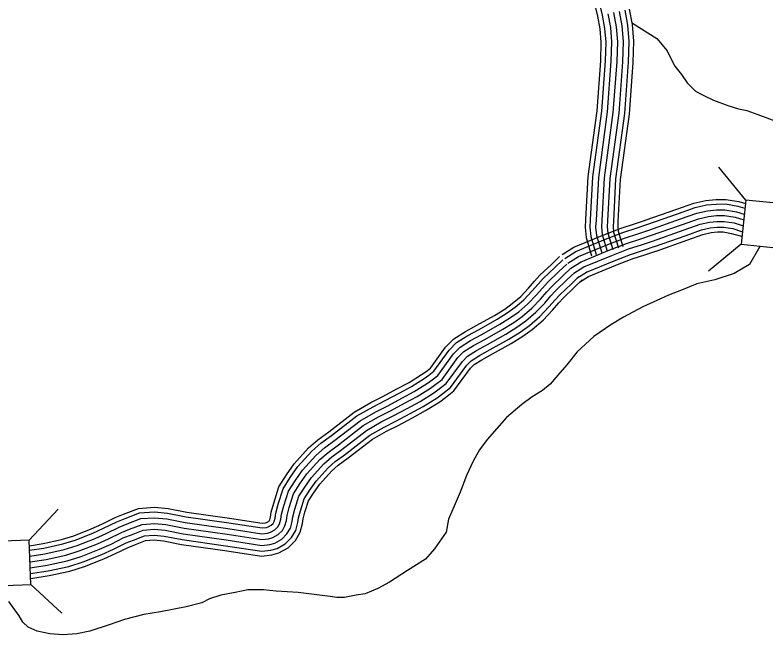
# Model space of a CAD drawing. Extents: x 1788175 to 1969470, y 584502 to 738744.
# Drawn here: x 1927126 to 1931148, y 594503 to 597822 of the extents above; entities that cross this region are included whole.
import ezdxf

# ---------------------------------------------------------------- set-up
doc = ezdxf.new("R2010")
doc.units = 0
for name, color, linetype in [('DESIGN - TRANSPORTATION - Text', 7, 'Continuous'), ('SURVEY - DRAINAGE - Storm Sewer', 7, 'Continuous'), ('SURVEY - TRANSPORTATION - Roads', 7, 'Continuous')]:
    doc.layers.add(name, color=color, linetype=linetype)

msp = doc.modelspace()

# ---------------------------------------------------------------- linework, layer by layer
at = {"layer": 'DESIGN - TRANSPORTATION - Text'}
for points in [[(1930433.5, 597778.9), (1930564.4, 597696.2), (1930619.5, 597630.8), (1930640.2, 597586), (1930660.8, 597548.1), (1930695.3, 597503.3), (1930726.3, 597458.5), (1930771.1, 597413.8), (1930805.5, 597396.5), (1930819.3, 597389.6), (1930867.5, 597365.5), (1930943.3, 597338), (1931001.9, 597320.8), (1931046.6, 597310.4), (1931105.2, 597289.8), (1931215.4, 597248.4)], [(1931115.9, 596584.9), (1931115.5, 596583.6), (1931060.4, 596487.2), (1931026, 596466.5), (1930977.7, 596439), (1930874.4, 596404.5), (1930778, 596383.8), (1930695.3, 596349.4), (1930626.4, 596321.8), (1930564.4, 596294.3), (1930488.6, 596259.8), (1930385.3, 596204.7), (1930316.4, 596163.4), (1930226.8, 596101.4), (1930137.3, 596018.7), (1930082.1, 595949.8), (1930033.9, 595894.7), (1929992.6, 595846.5), (1929951.2, 595812), (1929896.1, 595777.6), (1929841, 595736.3), (1929758.3, 595667.4), (1929655, 595550.2), (1929613.7, 595495.1), (1929579.2, 595433.1), (1929544.8, 595357.3), (1929510.3, 595267.8), (1929482.8, 595205.8), (1929448.3, 595123.1), (1929434.6, 595054.2), (1929372.6, 594964.7), (1929324.3, 594909.5), (1929227.9, 594847.5), (1929131.4, 594785.5), (1929069.4, 594751.1), (1929000.5, 594723.5), (1928952.3, 594716.6), (1928890.3, 594702.9), (1928849, 594702.9), (1928814.5, 594709.8), (1928642.3, 594730.4), (1928525.2, 594737.3), (1928456.3, 594744.2), (1928373.6, 594744.2), (1928304.7, 594730.4), (1928228.9, 594716.6), (1928166.9, 594696), (1928125.6, 594675.3), (1928042.9, 594654.6), (1927905.2, 594627.1), (1927815.6, 594613.3), (1927712.3, 594585.8), (1927629.6, 594558.2), (1927526.3, 594523.8), (1927457.4, 594510), (1927381.6, 594503.1), (1927312.7, 594510), (1927243.8, 594523.8), (1927195.6, 594544.4), (1927168, 594572), (1927147.3, 594606.4), (1927092.2, 594682.2)]]:
    msp.add_lwpolyline(points, dxfattribs=at)
at = {"layer": 'SURVEY - DRAINAGE - Storm Sewer'}
for p, q in [((1931039.9, 596831.5), (1930896.5, 597007.6)), ((1931015.8, 596595.1), (1930839.7, 596451.7)), ((1927202.2, 595011), (1927356.8, 595177.4)), ((1927210.8, 594773.6), (1927377.2, 594619))]:
    msp.add_line(p, q, dxfattribs=at)
for points in [[(1931015.8, 596595.1), (1931252.1, 596571), (1931276.3, 596807.3), (1931039.9, 596831.5)], [(1926973.4, 594764.9), (1927210.9, 594773.6), (1927202.2, 595011), (1926964.7, 595002.3)]]:
    msp.add_lwpolyline(points, close=True, dxfattribs=at)
at = {"layer": 'SURVEY - TRANSPORTATION - Roads'}
for points in [[(1930222.2, 597912.4), (1930245.2, 597816.8), (1930258.5, 597747.5), (1930264.2, 597677.1), (1930261.2, 597577.8), (1930241.4, 597310), (1930193.8, 596958.5), (1930181.2, 596726.6), (1930179, 596685.5), (1930184.9, 596630.5), (1930214, 596533.3)], [(1930247.5, 597917.3), (1930270.4, 597822.2), (1930284, 597750.9), (1930290, 597677.7), (1930286.9, 597576.4), (1930267, 597307.3), (1930219.4, 596956.1), (1930206.8, 596725.3), (1930204.8, 596686.2), (1930210.2, 596635.6), (1930238.7, 596540.7)], [(1930300.7, 597828.7), (1930314.8, 597755.1), (1930321, 597678.5), (1930317.8, 597574.8), (1930297.9, 597304.1), (1930250.3, 596953.2), (1930237.8, 596723.6), (1930235.9, 596687.1), (1930240.8, 596641.8), (1930268.4, 596549.6)], [(1930331, 597835.3), (1930345.5, 597759.3), (1930352.1, 597679.3), (1930348.8, 597573.2), (1930328.7, 597300.8), (1930281.2, 596950.2), (1930268.8, 596722), (1930267, 596687.9), (1930271.3, 596647.9), (1930298.1, 596558.5)], [(1930331, 597835.3), (1930345.5, 597759.3), (1930352.1, 597679.3), (1930348.8, 597573.2), (1930328.7, 597300.8), (1930281.2, 596950.2), (1930268.8, 596722), (1930267, 596687.9), (1930271.3, 596647.9), (1930298.1, 596558.5)], [(1930361.3, 597841.8), (1930376.3, 597763.5), (1930383.1, 597680.1), (1930379.8, 597571.6), (1930359.6, 597297.6), (1930312.1, 596947.3), (1930299.7, 596720.3), (1930298.1, 596688.8), (1930301.8, 596654.1), (1930327.8, 596567.4)], [(1930391.6, 597848.4), (1930407, 597767.7), (1930414.1, 597680.9), (1930410.7, 597570), (1930390.4, 597294.4), (1930342.9, 596944.4), (1930330.7, 596718.7), (1930329.2, 596689.6), (1930332.3, 596660.2), (1930357.5, 596576.3)], [(1930415.8, 597853.6), (1930431.6, 597771), (1930438.9, 597681.5), (1930435.4, 597568.7), (1930415, 597291.8), (1930367.6, 596942), (1930355.4, 596717.4), (1930354, 596690.3), (1930356.6, 596665.1), (1930381.1, 596583.4)], [(1930501.5, 596723.3), (1930671.5, 596782.9), (1930761.9, 596815), (1930826.1, 596829.8), (1930879.5, 596835), (1930932.8, 596835.4), (1931003.7, 596823.7), (1931038.1, 596813.4)], [(1930509.7, 596700), (1930679.7, 596759.6), (1930768.8, 596791.3), (1930830.1, 596805.4), (1930880.8, 596810.3), (1930930.9, 596810.7), (1930998.1, 596799.6), (1931035.5, 596788.3)], [(1930519.9, 596670.7), (1930690.1, 596730.3), (1930777.5, 596761.5), (1930835.1, 596774.7), (1930882.4, 596779.3), (1930928.4, 596779.7), (1930991, 596769.3), (1931032.3, 596756.9)], [(1930530.2, 596641.5), (1930700.4, 596701.1), (1930786.2, 596731.6), (1930840.1, 596744), (1930884, 596748.4), (1930926, 596748.7), (1930984, 596739.1), (1931029.1, 596725.5)], [(1930530.2, 596641.5), (1930700.4, 596701.1), (1930786.2, 596731.6), (1930840.1, 596744), (1930884, 596748.4), (1930926, 596748.7), (1930984, 596739.1), (1931029.1, 596725.5)], [(1930057.1, 596540.4), (1930118.8, 596578.5), (1930279.7, 596644.7), (1930372.5, 596680.6), (1930449.9, 596705.7), (1930502.1, 596723.5)], [(1930070.1, 596519.4), (1930130.1, 596556.4), (1930288.8, 596621.8), (1930380.7, 596657.3), (1930457.7, 596682.2), (1930510.1, 596700.1)], [(1930540.4, 596612.2), (1930710.7, 596671.9), (1930794.9, 596701.8), (1930845.1, 596713.4), (1930885.7, 596717.4), (1930923.6, 596717.6), (1930977, 596708.8), (1931025.9, 596694.1)], [(1930086.4, 596493), (1930144.2, 596528.7), (1930300.3, 596593), (1930391.1, 596628.1), (1930467.5, 596652.8), (1930520.1, 596670.8)], [(1930550.7, 596583), (1930721, 596642.6), (1930803.6, 596672), (1930850.1, 596682.7), (1930887.3, 596686.4), (1930921.1, 596686.6), (1930970, 596678.5), (1931018, 596664.1), (1931022.7, 596662.7)], [(1930559.2, 596558.7), (1930729.6, 596618.4), (1930810.9, 596647.3), (1930854.3, 596657.3), (1930888.7, 596660.7), (1930919.1, 596660.9), (1930964.2, 596653.4), (1931010.4, 596639.5), (1931020, 596636.6)], [(1930102.7, 596466.6), (1930158.4, 596501), (1930311.8, 596564.2), (1930401.5, 596598.8), (1930477.3, 596623.4), (1930530.2, 596641.5)], [(1930102.7, 596466.6), (1930158.4, 596501), (1930311.8, 596564.2), (1930401.5, 596598.8), (1930477.3, 596623.4), (1930530.2, 596641.5)], [(1930119, 596440.2), (1930172.5, 596473.3), (1930323.3, 596535.4), (1930411.9, 596569.6), (1930487.1, 596594), (1930540.2, 596612.1)], [(1930135.3, 596413.9), (1930186.7, 596445.6), (1930334.8, 596506.6), (1930422.2, 596540.4), (1930496.8, 596564.6), (1930550.2, 596582.8)], [(1930148.8, 596392), (1930198.4, 596422.6), (1930344.3, 596482.7), (1930430.9, 596516.1), (1930505, 596540.2), (1930558.5, 596558.5)], [(1927203.3, 594981.2), (1927276, 594992.8), (1927375.5, 595014.2), (1927440.4, 595034.6), (1927533.5, 595071.5), (1927590, 595096.5), (1927661.5, 595131.9), (1927706.9, 595149.6), (1927787, 595180.9), (1927873, 595186.7), (1927946.3, 595180.1), (1928046.5, 595160.4), (1928274.8, 595128.3), (1928449.7, 595101.3), (1928467.2, 595103.3), (1928473.2, 595105), (1928483.1, 595110.4), (1928488.1, 595115.4), (1928490.5, 595119.7), (1928494.2, 595134), (1928498.1, 595160.8), (1928511.7, 595209.6), (1928539.1, 595296.3), (1928579.8, 595359.6), (1928621.4, 595419.8), (1928698, 595504.2), (1928748.4, 595548.5), (1928806.3, 595590.5), (1928943.2, 595696.4), (1929031.8, 595747), (1929096.6, 595780), (1929171.4, 595820.1), (1929236.6, 595855.3), (1929303.3, 595896.8), (1929327.5, 595914.3), (1929350.5, 595932.2), (1929432.2, 596044.2), (1929475.6, 596088.3), (1929538.2, 596127.5), (1929599.8, 596161), (1929694.8, 596214.3), (1929748.7, 596248.3), (1929789.3, 596277), (1929834.4, 596315.8), (1929875.9, 596359.8), (1929909.1, 596397.5), (1929937.5, 596428.6), (1930001, 596488.9), (1930042.4, 596528.9)], [(1927204.2, 594956.4), (1927280.5, 594968.5), (1927381.8, 594990.3), (1927448.7, 595011.3), (1927543.1, 595048.7), (1927600.5, 595074.1), (1927671.5, 595109.2), (1927715.8, 595126.5), (1927792.4, 595156.5), (1927872.7, 595161.9), (1927942.8, 595155.6), (1928042.4, 595136), (1928271.2, 595103.8), (1928449.2, 595076.3), (1928472, 595079), (1928482.5, 595082), (1928498.2, 595090.5), (1928507.9, 595100.4), (1928513.6, 595110.3), (1928518.5, 595129.1), (1928522.4, 595155.7), (1928535.4, 595202.6), (1928561.7, 595285.7), (1928600.3, 595345.9), (1928640.8, 595404.4), (1928715.4, 595486.6), (1928763.9, 595529.1), (1928821.1, 595570.7), (1928956.9, 595675.8), (1929043.6, 595725.3), (1929108.1, 595758.1), (1929183.1, 595798.4), (1929249, 595833.9), (1929317.1, 595876.3), (1929342.4, 595894.6), (1929368.4, 595914.9), (1929451.1, 596028.2), (1929491.2, 596068.9), (1929550.7, 596106.2), (1929611.7, 596139.3), (1929707.5, 596193.1), (1929762.5, 596227.8), (1929804.5, 596257.5), (1929851.5, 596297.9), (1929894.1, 596343.1), (1929927.5, 596381), (1929955.2, 596411.2), (1930018.1, 596471), (1930059.6, 596511.2)], [(1927205.3, 594925.2), (1927286.2, 594938), (1927389.7, 594960.3), (1927459.1, 594982), (1927555.1, 595020.1), (1927613.7, 595046), (1927684, 595080.9), (1927727.1, 595097.7), (1927799.3, 595125.9), (1927872.4, 595130.8), (1927938.4, 595124.9), (1928037.3, 595105.4), (1928266.6, 595073.1), (1928448.7, 595045), (1928478, 595048.5), (1928494.3, 595053.1), (1928517, 595065.4), (1928532.8, 595081.5), (1928542.6, 595098.5), (1928548.9, 595122.9), (1928552.7, 595149.2), (1928565.1, 595193.8), (1928590, 595272.4), (1928626.1, 595328.6), (1928665.2, 595385.1), (1928737.1, 595464.4), (1928783.2, 595504.9), (1928839.7, 595545.9), (1928974.2, 595649.9), (1929058.3, 595698), (1929122.4, 595730.7), (1929197.8, 595771), (1929264.6, 595807.1), (1929334.4, 595850.5), (1929361, 595869.8), (1929390.9, 595893.1), (1929474.8, 596008.1), (1929510.7, 596044.6), (1929566.3, 596079.4), (1929626.7, 596112.2), (1929723.4, 596166.4), (1929779.7, 596202), (1929823.6, 596233), (1929872.9, 596275.4), (1929917, 596322.2), (1929950.6, 596360.3), (1929977.3, 596389.5), (1930039.5, 596448.7), (1930081.1, 596488.9)], [(1927206.5, 594894), (1927291.9, 594907.5), (1927397.6, 594930.3), (1927469.4, 594952.8), (1927567.1, 594991.5), (1927626.8, 595018), (1927696.5, 595052.5), (1927738.4, 595068.8), (1927806.1, 595095.3), (1927872.1, 595099.8), (1927934, 595094.2), (1928032.1, 595074.9), (1928262.1, 595042.5), (1928448.1, 595013.8), (1928484.1, 595018), (1928506, 595024.2), (1928535.9, 595040.4), (1928557.7, 595062.6), (1928571.5, 595086.7), (1928579.3, 595116.8), (1928583.1, 595142.8), (1928594.8, 595184.9), (1928618.3, 595259.2), (1928651.9, 595311.4), (1928689.5, 595365.7), (1928758.9, 595442.3), (1928802.6, 595480.6), (1928858.3, 595521.1), (1928991.5, 595624.1), (1929073.1, 595670.7), (1929136.8, 595703.2), (1929212.4, 595743.7), (1929280.1, 595780.3), (1929351.8, 595824.8), (1929379.6, 595845), (1929413.4, 595871.3), (1929498.5, 595988), (1929530.3, 596020.2), (1929582, 596052.6), (1929641.7, 596085), (1929739.2, 596139.8), (1929796.9, 596176.2), (1929842.7, 596208.6), (1929894.3, 596253), (1929940, 596301.3), (1929973.7, 596339.6), (1929999.4, 596367.8), (1930061, 596426.3), (1930102.7, 596466.6)], [(1927206.5, 594894), (1927291.9, 594907.5), (1927397.6, 594930.3), (1927469.4, 594952.8), (1927567.1, 594991.5), (1927626.8, 595018), (1927696.5, 595052.5), (1927738.4, 595068.8), (1927806.1, 595095.3), (1927872.1, 595099.8), (1927934, 595094.2), (1928032.1, 595074.9), (1928262.1, 595042.5), (1928448.1, 595013.8), (1928484.1, 595018), (1928506, 595024.2), (1928535.9, 595040.4), (1928557.7, 595062.6), (1928571.5, 595086.7), (1928579.3, 595116.8), (1928583.1, 595142.8), (1928594.8, 595184.9), (1928618.3, 595259.2), (1928651.9, 595311.4), (1928689.5, 595365.7), (1928758.9, 595442.3), (1928802.6, 595480.6), (1928858.3, 595521.1), (1928991.5, 595624.1), (1929073.1, 595670.7), (1929136.8, 595703.2), (1929212.4, 595743.7), (1929280.1, 595780.3), (1929351.8, 595824.8), (1929379.6, 595845), (1929413.4, 595871.3), (1929498.5, 595988), (1929530.3, 596020.2), (1929582, 596052.6), (1929641.7, 596085), (1929739.2, 596139.8), (1929796.9, 596176.2), (1929842.7, 596208.6), (1929894.3, 596253), (1929940, 596301.3), (1929973.7, 596339.6), (1929999.4, 596367.8), (1930061, 596426.3), (1930102.7, 596466.6)], [(1927207.6, 594862.8), (1927297.6, 594877), (1927405.6, 594900.3), (1927479.8, 594923.6), (1927579.1, 594962.9), (1927640, 594989.9), (1927709.1, 595024.1), (1927749.7, 595039.9), (1927813, 595064.7), (1927871.7, 595068.7), (1927929.6, 595063.5), (1928026.9, 595044.3), (1928257.6, 595011.8), (1928447.6, 594982.5), (1928490.1, 594987.5), (1928517.8, 594995.3), (1928554.7, 595015.4), (1928582.6, 595043.7), (1928600.5, 595074.9), (1928609.8, 595110.6), (1928613.5, 595136.4), (1928624.6, 595176.1), (1928646.6, 595245.9), (1928677.7, 595294.2), (1928713.8, 595346.4), (1928780.7, 595420.2), (1928822, 595456.4), (1928876.9, 595496.3), (1929008.7, 595598.2), (1929087.8, 595643.4), (1929151.2, 595675.7), (1929227.1, 595716.4), (1929295.7, 595753.4), (1929369.1, 595799.1), (1929398.2, 595820.2), (1929435.9, 595849.5), (1929522.2, 595967.8), (1929549.8, 595995.9), (1929597.6, 596025.8), (1929656.7, 596057.9), (1929755.1, 596113.1), (1929814.2, 596150.4), (1929861.8, 596184.1), (1929915.8, 596230.5), (1929962.9, 596280.4), (1929996.7, 596318.9), (1930021.6, 596346.1), (1930082.4, 596403.9), (1930124.2, 596444.3)], [(1927208.7, 594831.5), (1927303.3, 594846.5), (1927413.5, 594870.3), (1927490.2, 594894.3), (1927591.1, 594934.3), (1927653.2, 594961.8), (1927721.6, 594995.7), (1927760.9, 595011), (1927819.9, 595034.1), (1927871.4, 595037.6), (1927925.3, 595032.7), (1928021.8, 595013.7), (1928253.1, 594981.1), (1928447, 594951.2), (1928496.2, 594957), (1928529.5, 594966.4), (1928573.6, 594990.3), (1928607.5, 595024.8), (1928629.5, 595063.1), (1928640.2, 595104.5), (1928643.9, 595130), (1928654.3, 595167.3), (1928674.9, 595232.6), (1928703.5, 595277), (1928738.2, 595327.1), (1928802.5, 595398), (1928841.4, 595432.1), (1928895.5, 595471.4), (1929026, 595572.4), (1929102.5, 595616.1), (1929165.5, 595648.2), (1929241.8, 595689.1), (1929311.2, 595726.6), (1929386.4, 595773.3), (1929416.8, 595795.4), (1929458.3, 595827.7), (1929545.9, 595947.7), (1929569.3, 595971.5), (1929613.3, 595999), (1929671.7, 596030.8), (1929771, 596086.5), (1929831.4, 596124.7), (1929880.9, 596159.6), (1929937.2, 596208.1), (1929985.8, 596259.6), (1930019.8, 596298.2), (1930043.7, 596324.4), (1930103.9, 596381.5), (1930145.8, 596422.1)], [(1927209.7, 594805.7), (1927308, 594821.2), (1927420, 594845.4), (1927498.8, 594870.1), (1927601, 594910.6), (1927664.1, 594938.5), (1927732, 594972.1), (1927770.3, 594987.1), (1927825.5, 595008.7), (1927871.1, 595011.8), (1927921.6, 595007.2), (1928017.5, 594988.3), (1928249.3, 594955.7), (1928446.6, 594925.2), (1928501.2, 594931.7), (1928539.3, 594942.4), (1928589.2, 594969.6), (1928628.2, 595009.1), (1928653.5, 595053.3), (1928665.4, 595099.4), (1928669.1, 595124.7), (1928678.9, 595160), (1928698.4, 595221.6), (1928724.9, 595262.7), (1928758.4, 595311.1), (1928820.5, 595379.7), (1928857.4, 595412), (1928910.9, 595450.9), (1929040.3, 595551), (1929114.8, 595593.5), (1929177.4, 595625.4), (1929254, 595666.5), (1929324.1, 595704.3), (1929400.8, 595752), (1929432.3, 595774.9), (1929477, 595809.6), (1929565.6, 595931), (1929585.5, 595951.3), (1929626.2, 595976.8), (1929684.1, 596008.3), (1929784.2, 596064.4), (1929845.7, 596103.3), (1929896.7, 596139.4), (1929955, 596189.4), (1930004.8, 596242.2), (1930039, 596281), (1930062.1, 596306.3), (1930121.7, 596363), (1930163.7, 596403.6)]]:
    msp.add_lwpolyline(points, dxfattribs=at)

doc.saveas('drawing.dxf')
